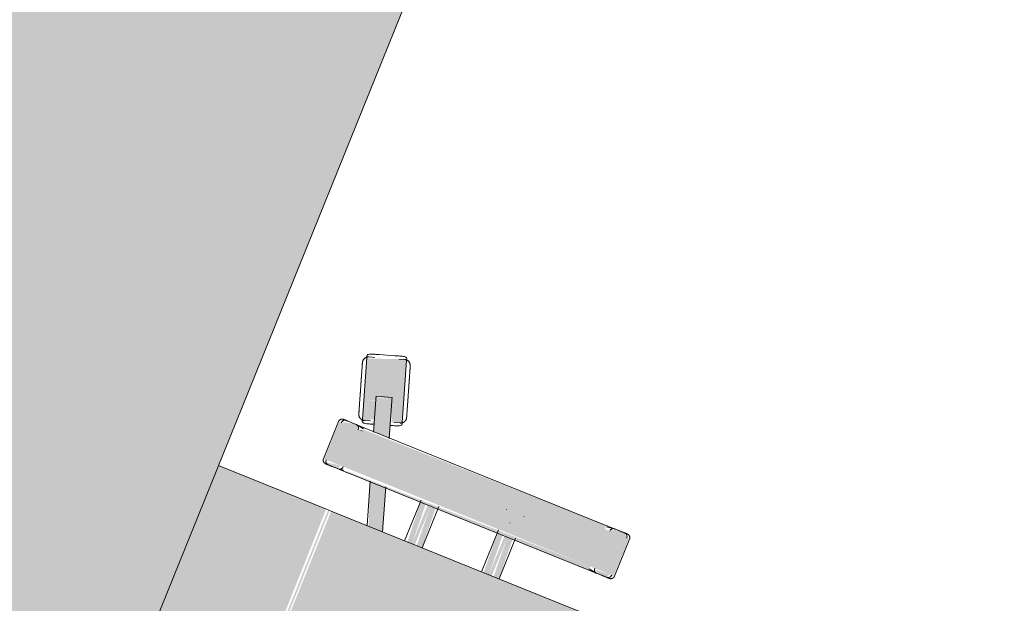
# Model space of a CAD drawing. Header units: millimetres. Extents: x -526411 to -400573, y 47353 to 130199.
# Tile 505 of 543: x -465437 to -464654, y 122033 to 122497. Entities that reach past the tile are written whole.
import ezdxf

# ---------------------------------------------------------------- set-up
doc = ezdxf.new("R2010")
doc.units = ezdxf.units.MM
doc.layers.add('I-FURN', color=30, linetype='Continuous', lineweight=18)

# ---------------------------------------------------------------- blocks, each defined once
blk = doc.blocks.new('80_KA_PT6_projecttafel 6P - Type 1-256283-3e Verdieping - Percelen telling LI')
at = {"layer": 'I-FURN'}
blk.add_hatch(color=122, dxfattribs=at).paths.add_polyline_path([(700, 150), (4400, 150), (4400, 950), (700, 950)], flags=0)
blk.add_line((700, 150), (4400, 150), dxfattribs=at)
blk = doc.blocks.new('82_3B_bureaustoel - directie vierkant - 82_3B_bureaustoel - directie vierkant-V42-3e Verdieping - Percelen telling LI')
at = {"layer": 'I-FURN'}
for points in [[(203.2, 171.84), (-203.2, 171.84), (-203.2, -103.38), (203.2, -103.38), (203.2, 93.11)], [(-239.51, 124.06), (-271.26, 124.06), (-271.26, 104), (-239.51, 104), (-239.51, 121.03)], [(-271.26, 104), (-274.44, 102.72), (-272.85, -104), (-271.26, -104), (-271.26, 46.56)], [(-239.51, 104), (-271.26, 104), (-271.26, -104), (-239.51, -104), (-239.51, 59.39)], [(-236.34, 104), (-239.51, 104), (-237.27, -104), (-236.34, -102.72), (-236.34, 103.73)], [(-203.2, 40.26), (-236.34, 38.62), (-236.34, 34.13), (-203.2, 35.77), (-203.2, 39.91)], [(-203.2, 34.13), (-236.34, 34.13), (-236.34, 31.75), (-203.2, 31.75)], [(-203.2, 31.75), (-236.34, 30.02), (-236.34, 25.62), (-203.2, 27.26), (-203.2, 31)], [(-203.2, -25.62), (-236.34, -27.34), (-236.34, -31.75), (-203.2, -30.11), (-203.2, -25.97)], [(-203.2, -31.75), (-236.34, -31.75), (-236.34, -34.13), (-203.2, -34.13)], [(-203.2, -34.13), (-236.34, -35.86), (-236.34, -40.26), (-203.2, -38.03), (-203.2, -34.88)], [(-303.02, -91.78), (-305.03, -92.65), (-303.01, -91.83)], [(-271.26, -104), (-271.87, -104.25), (-271.26, -107.55)], [(-239.51, -104), (-271.26, -104), (-271.26, -124.06), (-239.51, -124.06), (-239.51, -107.34)], [(203.2, -103.38), (-203.2, -104.71), (-203.2, -106.04), (203.2, -104.71)], [(203.2, -106.04), (-203.2, -107.69), (-203.2, -200), (203.2, -200)]]:
    blk.add_hatch(color=122, dxfattribs=at).paths.add_polyline_path(points, flags=0)
h = blk.add_hatch(color=122, dxfattribs=at)
h.paths.add_polyline_path([(-236.34, 119.44), (-239.51, 120.38), (-238.76, 108.48), (-236.34, 112.52), (-236.34, 117.98)], flags=0)
h.paths.add_polyline_path([(-271.26, 122.36), (-274.44, 119.1), (-273.72, 110.07), (-271.26, 108.21), (-271.26, 120.38)], flags=0)
h = blk.add_hatch(color=122, dxfattribs=at)
h.paths.add_polyline_path([(-203.2, -59.35), (-236.34, -70.11), (-236.34, -83.47), (-203.2, -71.27), (-203.2, -64.46)], flags=0)
h.paths.add_polyline_path([(-274.44, -82.49), (-302.36, -91.57), (-298.44, -103.65), (-274.44, -95.85), (-274.44, -91.3)], flags=0)
h = blk.add_hatch(color=122, dxfattribs=at)
h.paths.add_polyline_path([(-280.5, -97.82), (-281.25, -98.45), (-279.31, -101.24)], flags=0)
h.paths.add_polyline_path([(-294.86, -112.5), (-279.21, -107.41), (-283.82, -98.9), (-298.44, -103.65)], flags=0)
h.paths.add_polyline_path([(-289.02, -77.22), (-337.43, -93), (-326.29, -122.71), (-294.86, -112.5), (-302.36, -91.57), (-286.45, -85.14)], flags=0)
h.paths.add_polyline_path([(-282.15, -98.35), (-282.37, -98.42), (-279.23, -107.36)], flags=0)
h.paths.add_polyline_path([(-303.08, -91.64), (-300.62, -104.35), (-301.17, -104.53), (-303.02, -91.78)], flags=0)
h = blk.add_hatch(color=122, dxfattribs=at)
h.paths.add_polyline_path([(-236.34, -110.7), (-239.51, -110.35), (-237.84, -120.82), (-236.34, -119.1), (-236.34, -115.41)], flags=0)
h.paths.add_polyline_path([(-271.26, -107.82), (-274.44, -110.74), (-272.36, -121.35), (-271.26, -120.17), (-271.26, -108.21)], flags=0)
for p, q in [((-203.2, -103.38), (-203.2, 171.84)), ((-274.44, 119.44), (-274.44, 110.74)), ((-239.51, 124.72), (-271.26, 124.72)), ((-236.34, 110.7), (-236.34, 119.44)), ((-274.44, 111.4), (-274.44, 110.74)), ((-274.41, 110.32), (-273.43, 104)), ((-236.37, 110.29), (-237.34, 104)), ((-236.34, 110.7), (-236.34, 111.36)), ((-274.44, 104), (-274.44, -104)), ((-236.34, -104), (-236.34, 104)), ((-256.56, 40.48), (-256.51, 40.48)), ((-203.2, 40.48), (-238.16, 40.48)), ((-262.93, 31.77), (-262.93, 31.75)), ((-247.85, 31.77), (-247.85, 31.81)), ((-256.52, 25.4), (-256.56, 25.4)), ((-239, 25.4), (-203.2, 25.4)), ((-256.56, -25.4), (-256.51, -25.4)), ((-203.2, -25.4), (-238.69, -25.4)), ((-262.93, -31.77), (-262.93, -31.81)), ((-247.85, -31.77), (-247.85, -31.75)), ((-256.52, -40.48), (-256.56, -40.48)), ((-237.93, -40.48), (-203.2, -40.48)), ((-237.27, -70.42), (-203.2, -59.35)), ((-336.73, -92.72), (-289.73, -77.45)), ((-289.73, -77.45), (-288.41, -77.02)), ((-203.2, -72.7), (-236.76, -83.61)), ((-302.36, -91.57), (-273.96, -82.34)), ((-287.2, -83.3), (-288.67, -78.77)), ((-338.05, -93.15), (-336.73, -92.72)), ((-305.1, -92.45), (-303.02, -91.78)), ((-305.1, -92.46), (-301.17, -104.53)), ((-303.02, -91.78), (-302.81, -91.71)), ((-302.53, -91.62), (-302.36, -91.57)), ((-336.82, -94.42), (-335.35, -98.95)), ((-273.99, -95.7), (-298.44, -103.65)), ((-279.84, -105.95), (-281.31, -101.42)), ((-336.71, -102.73), (-332.79, -114.81)), ((-336.71, -102.73), (-332.79, -114.81)), ((-279.92, -107.64), (-326.92, -122.92)), ((-299.1, -103.86), (-301.17, -104.53)), ((-298.44, -103.65), (-299.1, -103.86)), ((-278.6, -107.21), (-279.92, -107.64)), ((-274.41, -110.32), (-273.43, -104)), ((-236.37, -110.29), (-236.98, -106.32)), ((-203.2, -106.04), (-203.2, -103.38)), ((-203.2, -200), (-203.2, -106.04)), ((-329.46, -117.06), (-327.99, -121.59)), ((-274.44, -110.74), (-274.44, -119.44)), ((-274.44, -110.74), (-274.44, -111.4)), ((-236.34, -119.44), (-236.34, -110.7)), ((-236.34, -111.36), (-236.34, -110.7)), ((-326.92, -122.92), (-328.24, -123.34)), ((-271.26, -124.72), (-239.51, -124.72))]:
    blk.add_line(p, q, dxfattribs=at)
at = {"layer": 'I-FURN', "flags": 128}
for points in [[(-274.44, 121.54), (-274.44, 121.67), (-274.43, 121.8), (-274.42, 121.92), (-274.4, 122.05), (-274.38, 122.17), (-274.35, 122.3), (-274.32, 122.42), (-274.28, 122.54), (-274.24, 122.66), (-274.19, 122.78), (-274.14, 122.9), (-274.08, 123.01), (-274.02, 123.12), (-273.95, 123.23), (-273.88, 123.34), (-273.81, 123.44), (-273.73, 123.54), (-273.65, 123.64), (-273.57, 123.73), (-273.48, 123.82), (-273.38, 123.91), (-273.29, 123.99), (-273.19, 124.07), (-273.08, 124.14), (-272.98, 124.22), (-272.87, 124.28), (-272.76, 124.34), (-272.65, 124.4), (-272.53, 124.45), (-272.41, 124.5), (-272.3, 124.55), (-272.17, 124.59), (-272.05, 124.62), (-271.93, 124.65), (-271.8, 124.67), (-271.68, 124.69), (-271.55, 124.71), (-271.43, 124.71), (-271.3, 124.72), (-271.26, 124.72)], [(-274.44, 120.11), (-274.44, 120.37), (-274.44, 120.61), (-274.44, 120.83), (-274.44, 121.01), (-274.44, 121.17), (-274.44, 121.3), (-274.44, 121.4), (-274.44, 121.48), (-274.44, 121.52), (-274.44, 121.54)], [(-274.44, 121.54), (-274.44, 121.53), (-274.44, 121.49), (-274.44, 121.42), (-274.44, 121.32), (-274.44, 121.19), (-274.44, 121.04), (-274.44, 120.86), (-274.44, 120.65), (-274.44, 120.42), (-274.44, 120.16), (-274.44, 119.87), (-274.44, 119.56), (-274.44, 119.23), (-274.44, 118.86), (-274.44, 118.48), (-274.44, 118.07), (-274.44, 117.64), (-274.44, 117.19), (-274.44, 116.72), (-274.44, 116.22), (-274.44, 115.71), (-274.44, 115.18), (-274.44, 114.63), (-274.44, 114.06), (-274.44, 113.48), (-274.44, 112.88), (-274.44, 112.27), (-274.44, 111.64), (-274.44, 111.01), (-274.44, 110.36), (-274.44, 109.7), (-274.44, 109.03), (-274.44, 108.36), (-274.44, 107.67), (-274.44, 106.98), (-274.44, 106.29), (-274.44, 105.59), (-274.44, 104.89), (-274.44, 104.19), (-274.44, 104)], [(-239.51, 124.72), (-239.39, 124.72), (-239.26, 124.71), (-239.13, 124.7), (-239.01, 124.68), (-238.88, 124.66), (-238.76, 124.63), (-238.64, 124.6), (-238.52, 124.56), (-238.4, 124.52), (-238.28, 124.47), (-238.16, 124.42), (-238.05, 124.36), (-237.94, 124.3), (-237.83, 124.23), (-237.72, 124.16), (-237.62, 124.09), (-237.52, 124.01), (-237.42, 123.93), (-237.33, 123.85), (-237.24, 123.76), (-237.15, 123.66), (-237.07, 123.57), (-236.99, 123.47), (-236.91, 123.36), (-236.84, 123.26), (-236.78, 123.15), (-236.71, 123.04), (-236.66, 122.93), (-236.6, 122.81), (-236.55, 122.69), (-236.51, 122.58), (-236.47, 122.45), (-236.44, 122.33), (-236.41, 122.21), (-236.39, 122.08), (-236.37, 121.96), (-236.35, 121.83), (-236.34, 121.71), (-236.34, 121.58), (-236.34, 121.54)], [(-236.34, 104), (-236.34, 104.7), (-236.34, 105.4), (-236.34, 106.1), (-236.34, 106.8), (-236.34, 107.49), (-236.34, 108.17), (-236.34, 108.85), (-236.34, 109.52), (-236.34, 110.18), (-236.34, 110.83), (-236.34, 111.47), (-236.34, 112.1), (-236.34, 112.72), (-236.34, 113.32), (-236.34, 113.91), (-236.34, 114.48), (-236.34, 115.03), (-236.34, 115.57), (-236.34, 116.09), (-236.34, 116.59), (-236.34, 117.06), (-236.34, 117.52), (-236.34, 117.96), (-236.34, 118.37), (-236.34, 118.76), (-236.34, 119.13), (-236.34, 119.47), (-236.34, 119.79), (-236.34, 120.08), (-236.34, 120.35), (-236.34, 120.59), (-236.34, 120.81), (-236.34, 121), (-236.34, 121.16), (-236.34, 121.29), (-236.34, 121.39), (-236.34, 121.47), (-236.34, 121.52), (-236.34, 121.54)], [(-236.34, 121.54), (-236.34, 121.53), (-236.34, 121.49), (-236.34, 121.42), (-236.34, 121.32), (-236.34, 121.19), (-236.34, 121.04), (-236.34, 120.86), (-236.34, 120.65), (-236.34, 120.42), (-236.34, 120.16), (-236.34, 120.11)], [(-314.22, -82.06), (-313.43, -81.81), (-312.65, -81.56), (-311.88, -81.3), (-311.1, -81.05), (-310.33, -80.8), (-309.57, -80.55), (-308.81, -80.31), (-308.07, -80.07), (-307.33, -79.83), (-306.6, -79.59), (-305.89, -79.36), (-305.19, -79.13), (-304.5, -78.91), (-303.83, -78.69), (-303.18, -78.48), (-302.54, -78.27), (-301.93, -78.07), (-301.33, -77.88), (-300.75, -77.69), (-300.19, -77.51), (-299.66, -77.34), (-299.15, -77.17), (-298.67, -77.01), (-298.2, -76.86), (-297.77, -76.72), (-297.36, -76.59), (-296.98, -76.46), (-296.62, -76.35), (-296.3, -76.24), (-296, -76.15), (-295.73, -76.06), (-295.49, -75.98), (-295.28, -75.91), (-295.1, -75.85), (-294.95, -75.81), (-294.84, -75.77), (-294.75, -75.74), (-294.7, -75.72), (-294.67, -75.71)], [(-294.67, -75.71), (-294.69, -75.72), (-294.73, -75.73), (-294.81, -75.76), (-294.92, -75.79), (-295.06, -75.84), (-295.23, -75.9), (-295.43, -75.96), (-295.66, -76.04), (-295.92, -76.12), (-296.21, -76.22), (-296.53, -76.32), (-296.88, -76.43), (-297.25, -76.55), (-297.66, -76.68), (-298.08, -76.82), (-298.54, -76.97), (-299.02, -77.13), (-299.52, -77.29), (-300.05, -77.46), (-300.6, -77.64), (-301.17, -77.83), (-301.76, -78.02), (-302.37, -78.22), (-303.01, -78.42), (-303.66, -78.63), (-304.32, -78.85), (-305, -79.07), (-305.7, -79.3), (-306.41, -79.53), (-307.13, -79.76), (-307.87, -80), (-308.61, -80.24), (-309.37, -80.49), (-310.13, -80.74), (-310.89, -80.99), (-311.67, -81.24), (-312.44, -81.49), (-313.22, -81.74), (-314, -82), (-314.22, -82.06)], [(-294.67, -75.71), (-294.49, -75.66), (-294.3, -75.61), (-294.12, -75.57), (-293.93, -75.54), (-293.74, -75.51), (-293.55, -75.49), (-293.36, -75.48), (-293.17, -75.48), (-292.98, -75.49), (-292.79, -75.5), (-292.6, -75.52), (-292.41, -75.55), (-292.23, -75.58), (-292.04, -75.62), (-291.86, -75.67), (-291.67, -75.73), (-291.49, -75.8), (-291.32, -75.87), (-291.14, -75.95), (-290.97, -76.03), (-290.81, -76.12), (-290.65, -76.22), (-290.49, -76.33), (-290.33, -76.44), (-290.18, -76.56), (-290.04, -76.68), (-289.9, -76.81), (-289.76, -76.95), (-289.63, -77.09), (-289.51, -77.23), (-289.39, -77.38), (-289.28, -77.53), (-289.18, -77.69), (-289.08, -77.86), (-288.99, -78.02), (-288.9, -78.19), (-288.82, -78.37), (-288.75, -78.54), (-288.69, -78.72), (-288.67, -78.77)], [(-314.22, -82.06), (-315, -82.32), (-315.78, -82.57), (-316.56, -82.82), (-317.33, -83.08), (-318.1, -83.33), (-318.86, -83.57), (-319.62, -83.82), (-320.36, -84.06), (-321.1, -84.3), (-321.83, -84.54), (-322.54, -84.77), (-323.24, -85), (-323.93, -85.22), (-324.6, -85.44), (-325.25, -85.65), (-325.89, -85.86), (-326.51, -86.06), (-327.1, -86.25), (-327.68, -86.44), (-328.24, -86.62), (-328.77, -86.79), (-329.28, -86.96), (-329.77, -87.12), (-330.23, -87.27), (-330.66, -87.41), (-331.07, -87.54), (-331.45, -87.67), (-331.81, -87.78), (-332.14, -87.89), (-332.43, -87.98), (-332.7, -88.07), (-332.94, -88.15), (-333.15, -88.22), (-333.33, -88.27), (-333.48, -88.32), (-333.59, -88.36), (-333.68, -88.39), (-333.74, -88.41), (-333.76, -88.41)], [(-333.76, -88.42), (-333.75, -88.41), (-333.7, -88.4), (-333.62, -88.37), (-333.51, -88.33), (-333.37, -88.29), (-333.2, -88.23), (-333, -88.17), (-332.77, -88.09), (-332.51, -88.01), (-332.22, -87.91), (-331.9, -87.81), (-331.55, -87.7), (-331.18, -87.58), (-330.78, -87.45), (-330.35, -87.31), (-329.89, -87.16), (-329.41, -87), (-328.91, -86.84), (-328.38, -86.67), (-327.83, -86.49), (-327.26, -86.3), (-326.67, -86.11), (-326.06, -85.91), (-325.43, -85.71), (-324.78, -85.5), (-324.11, -85.28), (-323.43, -85.06), (-322.73, -84.83), (-322.02, -84.6), (-321.3, -84.37), (-320.56, -84.13), (-319.82, -83.89), (-319.07, -83.64), (-318.31, -83.39), (-317.54, -83.14), (-316.77, -82.89), (-315.99, -82.64), (-315.21, -82.39), (-314.43, -82.13), (-314.22, -82.06)], [(-336.82, -94.42), (-336.87, -94.23), (-336.92, -94.05), (-336.96, -93.86), (-337, -93.68), (-337.02, -93.49), (-337.04, -93.3), (-337.05, -93.11), (-337.05, -92.92), (-337.05, -92.73), (-337.03, -92.54), (-337.01, -92.35), (-336.99, -92.16), (-336.95, -91.97), (-336.91, -91.79), (-336.86, -91.6), (-336.8, -91.42), (-336.74, -91.24), (-336.67, -91.06), (-336.59, -90.89), (-336.5, -90.72), (-336.41, -90.55), (-336.31, -90.39), (-336.2, -90.23), (-336.09, -90.08), (-335.98, -89.93), (-335.85, -89.78), (-335.72, -89.64), (-335.59, -89.51), (-335.45, -89.38), (-335.3, -89.26), (-335.15, -89.14), (-335, -89.03), (-334.84, -88.92), (-334.68, -88.82), (-334.51, -88.73), (-334.34, -88.65), (-334.17, -88.57), (-333.99, -88.5), (-333.81, -88.43), (-333.76, -88.42)], [(-279.84, -105.95), (-279.78, -106.13), (-279.74, -106.31), (-279.7, -106.5), (-279.66, -106.69), (-279.64, -106.88), (-279.62, -107.07), (-279.61, -107.26), (-279.61, -107.45), (-279.61, -107.64), (-279.62, -107.83), (-279.64, -108.02), (-279.67, -108.21), (-279.71, -108.39), (-279.75, -108.58), (-279.8, -108.76), (-279.86, -108.94), (-279.92, -109.12), (-279.99, -109.3), (-280.07, -109.47), (-280.16, -109.64), (-280.25, -109.81), (-280.35, -109.97), (-280.45, -110.13), (-280.56, -110.29), (-280.68, -110.44), (-280.81, -110.58), (-280.94, -110.72), (-281.07, -110.86), (-281.21, -110.98), (-281.36, -111.11), (-281.51, -111.23), (-281.66, -111.34), (-281.82, -111.44), (-281.98, -111.54), (-282.15, -111.63), (-282.32, -111.72), (-282.49, -111.8), (-282.67, -111.87), (-282.85, -111.93), (-282.9, -111.95)], [(-274.44, -104), (-274.44, -104.7), (-274.44, -105.4), (-274.44, -106.1), (-274.44, -106.8), (-274.44, -107.49), (-274.44, -108.17), (-274.44, -108.85), (-274.44, -109.52), (-274.44, -110.18), (-274.44, -110.83), (-274.44, -111.47), (-274.44, -112.1), (-274.44, -112.72), (-274.44, -113.32), (-274.44, -113.91), (-274.44, -114.48), (-274.44, -115.03), (-274.44, -115.57), (-274.44, -116.09), (-274.44, -116.59), (-274.44, -117.06), (-274.44, -117.52), (-274.44, -117.96), (-274.44, -118.37), (-274.44, -118.76), (-274.44, -119.13), (-274.44, -119.47), (-274.44, -119.79), (-274.44, -120.08), (-274.44, -120.35), (-274.44, -120.59), (-274.44, -120.81), (-274.44, -121), (-274.44, -121.16), (-274.44, -121.29), (-274.44, -121.39), (-274.44, -121.47), (-274.44, -121.52), (-274.44, -121.54)], [(-236.34, -121.54), (-236.34, -121.53), (-236.34, -121.49), (-236.34, -121.42), (-236.34, -121.32), (-236.34, -121.19), (-236.34, -121.04), (-236.34, -120.86), (-236.34, -120.65), (-236.34, -120.42), (-236.34, -120.16), (-236.34, -119.87), (-236.34, -119.56), (-236.34, -119.23), (-236.34, -118.86), (-236.34, -118.48), (-236.34, -118.07), (-236.34, -117.64), (-236.34, -117.19), (-236.34, -116.72), (-236.34, -116.22), (-236.34, -115.71), (-236.34, -115.18), (-236.34, -114.63), (-236.34, -114.06), (-236.34, -113.48), (-236.34, -112.88), (-236.34, -112.27), (-236.34, -111.64), (-236.34, -111.01), (-236.34, -110.36), (-236.34, -109.7), (-236.34, -109.03), (-236.34, -108.36), (-236.34, -107.67), (-236.34, -106.98), (-236.34, -106.29), (-236.34, -105.59), (-236.34, -104.89), (-236.34, -104.19), (-236.34, -104)], [(-302.44, -118.3), (-301.66, -118.05), (-300.88, -117.79), (-300.1, -117.54), (-299.33, -117.29), (-298.56, -117.04), (-297.8, -116.79), (-297.04, -116.54), (-296.29, -116.3), (-295.56, -116.06), (-294.83, -115.83), (-294.12, -115.59), (-293.42, -115.37), (-292.73, -115.14), (-292.06, -114.93), (-291.41, -114.71), (-290.77, -114.51), (-290.15, -114.31), (-289.55, -114.11), (-288.98, -113.92), (-288.42, -113.74), (-287.89, -113.57), (-287.38, -113.41), (-286.89, -113.25), (-286.43, -113.1), (-286, -112.96), (-285.59, -112.82), (-285.2, -112.7), (-284.85, -112.58), (-284.52, -112.48), (-284.22, -112.38), (-283.96, -112.29), (-283.72, -112.22), (-283.51, -112.15), (-283.33, -112.09), (-283.18, -112.04), (-283.06, -112), (-282.98, -111.98), (-282.92, -111.96), (-282.9, -111.95)], [(-282.9, -111.95), (-282.91, -111.95), (-282.96, -111.97), (-283.04, -111.99), (-283.15, -112.03), (-283.29, -112.08), (-283.46, -112.13), (-283.66, -112.2), (-283.89, -112.27), (-284.15, -112.36), (-284.44, -112.45), (-284.76, -112.55), (-285.11, -112.67), (-285.48, -112.79), (-285.88, -112.92), (-286.31, -113.06), (-286.76, -113.21), (-287.24, -113.36), (-287.75, -113.53), (-288.27, -113.7), (-288.82, -113.88), (-289.4, -114.06), (-289.99, -114.25), (-290.6, -114.45), (-291.23, -114.66), (-291.88, -114.87), (-292.55, -115.08), (-293.23, -115.31), (-293.93, -115.53), (-294.64, -115.76), (-295.36, -116), (-296.09, -116.24), (-296.84, -116.48), (-297.59, -116.72), (-298.35, -116.97), (-299.12, -117.22), (-299.89, -117.47), (-300.67, -117.72), (-301.45, -117.98), (-302.23, -118.23), (-302.44, -118.3)], [(-321.99, -124.65), (-322.17, -124.71), (-322.35, -124.75), (-322.54, -124.79), (-322.73, -124.83), (-322.92, -124.85), (-323.11, -124.87), (-323.3, -124.88), (-323.49, -124.88), (-323.68, -124.88), (-323.87, -124.87), (-324.06, -124.85), (-324.25, -124.82), (-324.43, -124.78), (-324.62, -124.74), (-324.8, -124.69), (-324.98, -124.63), (-325.16, -124.57), (-325.34, -124.5), (-325.51, -124.42), (-325.68, -124.33), (-325.85, -124.24), (-326.01, -124.14), (-326.17, -124.04), (-326.33, -123.92), (-326.48, -123.81), (-326.62, -123.68), (-326.76, -123.55), (-326.9, -123.42), (-327.02, -123.28), (-327.15, -123.13), (-327.27, -122.98), (-327.38, -122.83), (-327.48, -122.67), (-327.58, -122.51), (-327.67, -122.34), (-327.76, -122.17), (-327.84, -122), (-327.91, -121.82), (-327.97, -121.64), (-327.99, -121.59)], [(-302.44, -118.3), (-303.22, -118.55), (-304, -118.81), (-304.78, -119.06), (-305.56, -119.31), (-306.33, -119.56), (-307.09, -119.81), (-307.84, -120.05), (-308.59, -120.3), (-309.33, -120.54), (-310.05, -120.77), (-310.77, -121), (-311.47, -121.23), (-312.15, -121.46), (-312.82, -121.67), (-313.48, -121.89), (-314.11, -122.09), (-314.73, -122.29), (-315.33, -122.49), (-315.91, -122.68), (-316.46, -122.86), (-317, -123.03), (-317.51, -123.19), (-317.99, -123.35), (-318.45, -123.5), (-318.89, -123.64), (-319.3, -123.78), (-319.68, -123.9), (-320.04, -124.02), (-320.36, -124.12), (-320.66, -124.22), (-320.93, -124.31), (-321.17, -124.38), (-321.38, -124.45), (-321.56, -124.51), (-321.7, -124.56), (-321.82, -124.6), (-321.91, -124.62), (-321.96, -124.64), (-321.99, -124.65)], [(-321.99, -124.65), (-321.97, -124.65), (-321.93, -124.63), (-321.85, -124.6), (-321.74, -124.57), (-321.6, -124.52), (-321.43, -124.47), (-321.23, -124.4), (-321, -124.33), (-320.74, -124.24), (-320.45, -124.15), (-320.13, -124.05), (-319.78, -123.93), (-319.4, -123.81), (-319, -123.68), (-318.57, -123.54), (-318.12, -123.39), (-317.64, -123.24), (-317.14, -123.07), (-316.61, -122.9), (-316.06, -122.72), (-315.49, -122.54), (-314.9, -122.35), (-314.28, -122.15), (-313.65, -121.94), (-313, -121.73), (-312.34, -121.51), (-311.65, -121.29), (-310.96, -121.07), (-310.25, -120.84), (-309.52, -120.6), (-308.79, -120.36), (-308.05, -120.12), (-307.29, -119.88), (-306.53, -119.63), (-305.76, -119.38), (-304.99, -119.13), (-304.21, -118.88), (-303.43, -118.62), (-302.65, -118.37), (-302.44, -118.3)], [(-274.44, -121.54), (-274.44, -121.53), (-274.44, -121.49), (-274.44, -121.42), (-274.44, -121.32), (-274.44, -121.19), (-274.44, -121.04), (-274.44, -120.86), (-274.44, -120.65), (-274.44, -120.42), (-274.44, -120.16), (-274.44, -120.11)], [(-271.26, -124.72), (-271.39, -124.72), (-271.52, -124.71), (-271.64, -124.7), (-271.77, -124.68), (-271.89, -124.66), (-272.02, -124.63), (-272.14, -124.6), (-272.26, -124.56), (-272.38, -124.52), (-272.5, -124.47), (-272.62, -124.42), (-272.73, -124.36), (-272.84, -124.3), (-272.95, -124.23), (-273.06, -124.16), (-273.16, -124.09), (-273.26, -124.01), (-273.36, -123.93), (-273.45, -123.85), (-273.54, -123.76), (-273.63, -123.66), (-273.71, -123.57), (-273.79, -123.47), (-273.86, -123.36), (-273.94, -123.26), (-274, -123.15), (-274.06, -123.04), (-274.12, -122.93), (-274.17, -122.81), (-274.22, -122.69), (-274.27, -122.58), (-274.31, -122.45), (-274.34, -122.33), (-274.37, -122.21), (-274.39, -122.08), (-274.41, -121.96), (-274.43, -121.83), (-274.43, -121.71), (-274.44, -121.58), (-274.44, -121.54)], [(-236.34, -121.54), (-236.34, -121.67), (-236.35, -121.8), (-236.36, -121.92), (-236.38, -122.05), (-236.4, -122.17), (-236.43, -122.3), (-236.46, -122.42), (-236.5, -122.54), (-236.54, -122.66), (-236.59, -122.78), (-236.64, -122.9), (-236.7, -123.01), (-236.76, -123.12), (-236.82, -123.23), (-236.89, -123.34), (-236.97, -123.44), (-237.05, -123.54), (-237.13, -123.64), (-237.21, -123.73), (-237.3, -123.82), (-237.39, -123.91), (-237.49, -123.99), (-237.59, -124.07), (-237.69, -124.14), (-237.8, -124.22), (-237.91, -124.28), (-238.02, -124.34), (-238.13, -124.4), (-238.25, -124.45), (-238.36, -124.5), (-238.48, -124.55), (-238.6, -124.59), (-238.73, -124.62), (-238.85, -124.65), (-238.97, -124.67), (-239.1, -124.69), (-239.23, -124.71), (-239.35, -124.71), (-239.48, -124.72), (-239.51, -124.72)], [(-236.34, -120.11), (-236.34, -120.37), (-236.34, -120.61), (-236.34, -120.83), (-236.34, -121.01), (-236.34, -121.17), (-236.34, -121.3), (-236.34, -121.4), (-236.34, -121.48), (-236.34, -121.52), (-236.34, -121.54)]]:
    blk.add_lwpolyline(points, dxfattribs=at)
at = {"layer": 'I-FURN'}
for centre, major_axis, ratio, start_param, end_param in [((-271.26, 119.44), (3.17, 0), 0.918218, 1.570796, 3.141593), ((-271.26, 119.44), (-3.17, 0), 0.918252, 4.974188, 6.283185), ((-239.51, 119.44), (3.17, 0), 0.918218, 0, 1.570796), ((-239.51, 119.44), (3.17, 0), 0.918252, 0, 1.308997), ((-271.22, 110.74), (-3.22, 0), 0.918218, 0, 1.570796), ((-271.22, 110.74), (3.22, 0), 0.918252, 3.141593, 4.45059), ((-239.51, 110.7), (3.17, 0), 0.918218, 4.712389, 6.283185), ((-239.51, 110.7), (-3.17, 0), 0.918252, 1.832596, 3.141593), ((-271.22, -110.74), (3.22, 0), 0.918218, 1.58549, 3.141593), ((-271.22, -110.74), (-3.22, 0), 0.918252, 4.712389, 6.283185), ((-239.51, -110.7), (3.17, 0), 0.918218, 0, 1.570796), ((-239.51, -110.7), (3.17, 0), 0.918252, 0, 1.308997), ((-271.26, -119.44), (3.17, 0), 0.918218, 3.141593, 4.712389), ((-271.26, -119.44), (3.18, 0), 0.918252, 3.141593, 4.45059), ((-239.51, -119.44), (3.17, 0), 0.918218, 4.712389, 6.283185), ((-239.51, -119.44), (3.17, 0), 0.918252, 4.974188, 6.283185)]:
    blk.add_ellipse(centre, major_axis=major_axis, ratio=ratio, start_param=start_param, end_param=end_param, dxfattribs=at)
for points, knots in [([(-283.87, -85.56), (-284.32, -84.16), (-284.97, -82.13), (-285.8, -79.82), (-286.52, -78.19), (-287.37, -77.03), (-288.05, -76.9), (-288.41, -77.02)], [0, 0, 0, 0, 0.285714, 0.428571, 0.571429, 0.785714, 1, 1, 1, 1]), ([(-338.05, -93.15), (-338.53, -93.3), (-338.93, -93.9), (-338.84, -95.46), (-338.47, -97.2), (-337.71, -99.65), (-337.05, -101.68), (-336.71, -102.73)], [0, 0, 0, 0, 0.285714, 0.428571, 0.571429, 0.785714, 1, 1, 1, 1]), ([(-278.6, -107.21), (-278.31, -107.1), (-278, -106.83), (-277.81, -106.23), (-277.75, -105.5), (-277.94, -104.18), (-278.38, -102.56), (-278.79, -101.19), (-279.26, -99.72), (-279.66, -98.5), (-279.94, -97.64)], [0, 0, 0, 0, 0.166667, 0.25, 0.333333, 0.5, 0.666667, 0.75, 0.833333, 1, 1, 1, 1]), ([(-332.79, -114.81), (-332.51, -115.67), (-332.11, -116.89), (-331.62, -118.36), (-331.16, -119.71), (-330.56, -121.28), (-329.94, -122.45), (-329.46, -123.02), (-328.96, -123.39), (-328.55, -123.43), (-328.24, -123.34)], [0, 0, 0, 0, 0.166667, 0.25, 0.333333, 0.5, 0.666667, 0.75, 0.833333, 1, 1, 1, 1])]:
    blk.add_open_spline(points, degree=3, knots=knots, dxfattribs=at)

msp = doc.modelspace()

# ---------------------------------------------------------------- block references
at = {"layer": 'I-FURN'}
for name, p, rotation in [('80_KA_PT6_projecttafel 6P - Type 1-256283-3e Verdieping - Percelen telling LI', (-466163.46, 119551.89), 67.99999999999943), ('82_3B_bureaustoel - directie vierkant - 82_3B_bureaustoel - directie vierkant-V42-3e Verdieping - Percelen telling LI', (-465169.35, 121878.93), 247.9999999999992)]:
    msp.add_blockref(name, p, dxfattribs=dict(at, rotation=rotation))

doc.saveas('drawing.dxf')
